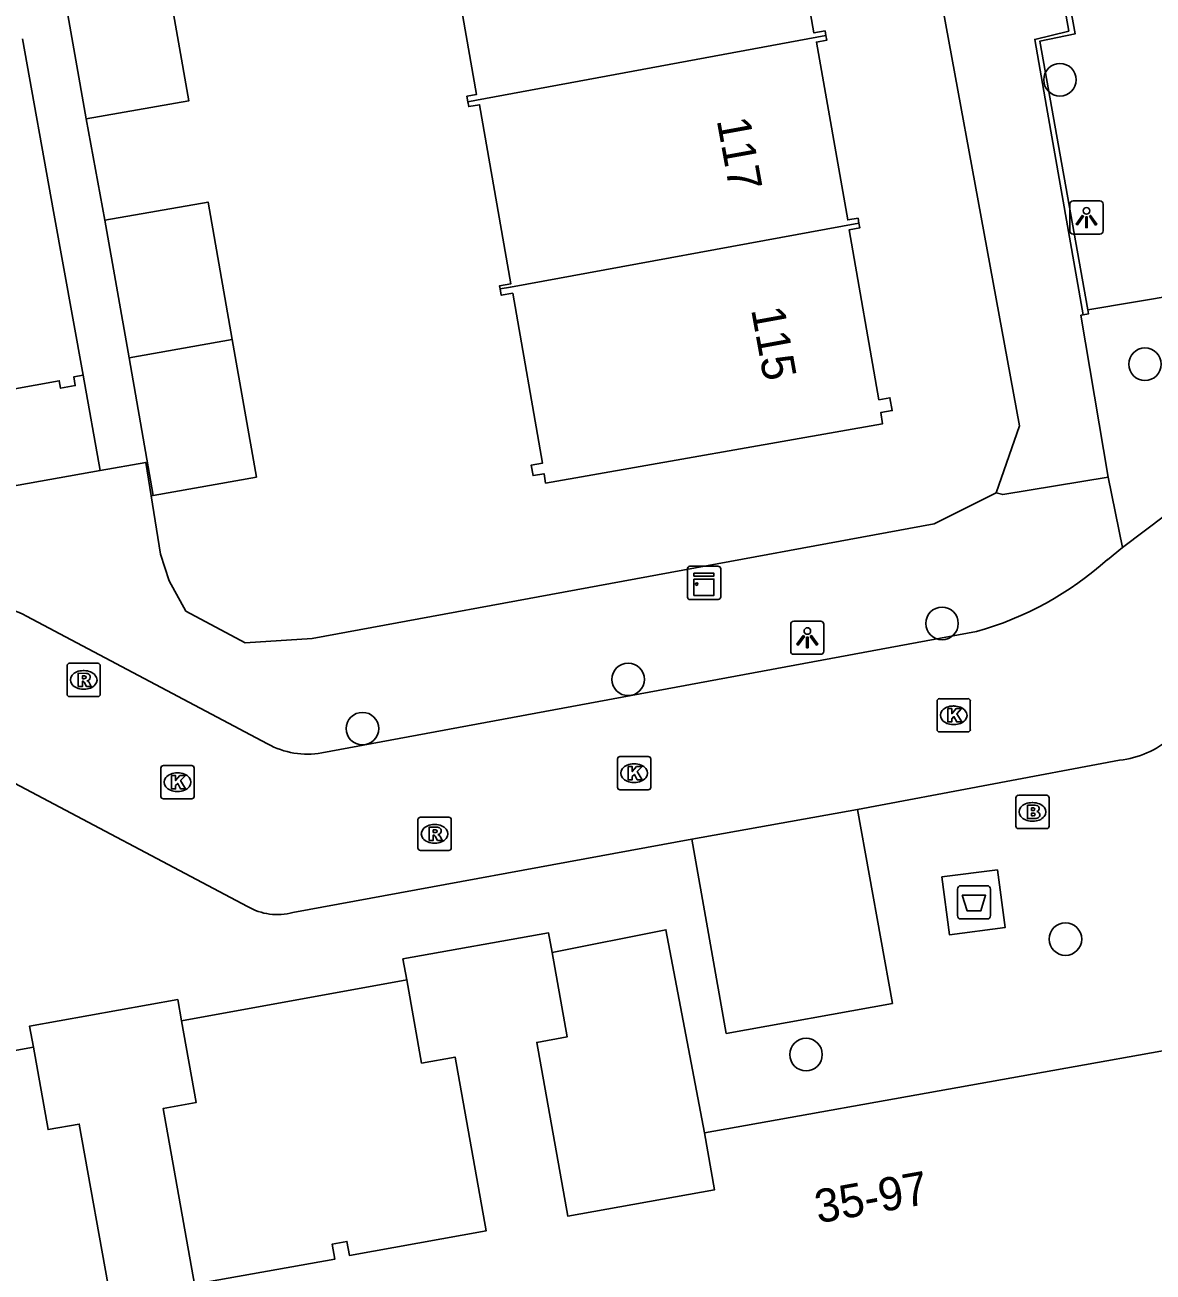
# Model space of a CAD drawing. Extents: x 157793 to 159380, y 380882 to 382313.
# Drawn here: x 158431.89 to 158465.8, y 381426.52 to 381463.99 of the extents above; entities that cross this region are included whole.
import ezdxf

# ---------------------------------------------------------------- set-up
doc = ezdxf.new("R2010")
doc.units = 0
for name, color, linetype in [('IMGEO_Afval_apart_plaats', 7, 'Continuous'), ('IMGEO_Boom', 7, 'Continuous'), ('IMGEO_Brandkraan', 7, 'Continuous'), ('IMGEO_Kast', 7, 'Continuous'), ('IMGEO_Kolk', 7, 'Continuous'), ('IMGEO_Lichtpunt', 7, 'Continuous'), ('IMGEO_Muur', 7, 'Continuous'), ('IMGEO_Pand', 7, 'Continuous'), ('IMGEO_Pand_nummerreeks', 7, 'Continuous'), ('IMGEO_Parkeervlak_open', 7, 'Continuous'), ('IMGEO_Rijbaan_lokaal_open', 7, 'Continuous'), ('IMGEO_Rioolput', 7, 'Continuous'), ('IMGEO_Voetpad_gesloten', 7, 'Continuous'), ('IMGEO_Voetpad_open', 7, 'Continuous')]:
    doc.layers.add(name, color=color, linetype=linetype)

msp = doc.modelspace()

# ---------------------------------------------------------------- linework, layer by layer
at = {"layer": 'IMGEO_Afval_apart_plaats'}
for p, q in [((158459.916, 381437.227), (158459.916, 381438.027)), ((158459.916, 381438.027), (158459.916, 381437.227)), ((158460.016, 381438.127), (158460.806, 381438.127)), ((158460.806, 381438.127), (158460.016, 381438.127)), ((158460.906, 381438.027), (158460.906, 381437.227)), ((158460.906, 381437.227), (158460.906, 381438.027)), ((158460.806, 381437.127), (158460.016, 381437.127)), ((158460.016, 381437.127), (158460.806, 381437.127))]:
    msp.add_line(p, q, dxfattribs=at)
msp.add_lwpolyline([(158460.059, 381437.841), (158460.763, 381437.841), (158460.614, 381437.371), (158460.208, 381437.371), (158460.059, 381437.841)], dxfattribs=at)
for centre, start, end in [((158460.016, 381438.027), 90, 180), ((158460.016, 381438.027), 90, 180), ((158460.806, 381438.027), 0, 90), ((158460.806, 381438.027), 360, 90), ((158460.016, 381437.227), 180, 270), ((158460.016, 381437.227), 180, 270), ((158460.806, 381437.227), 270, 0), ((158460.806, 381437.227), 270, 0)]:
    msp.add_arc(centre, 0.1, start, end, dxfattribs=at)
at = {"layer": 'IMGEO_Boom'}
for centre in [(158462.997, 381462.343), (158465.553, 381453.798), (158459.452, 381446.008), (158450.018, 381444.327), (158442.032, 381442.847), (158463.162, 381436.522), (158455.365, 381433.052)]:
    msp.add_circle(centre, 0.489, dxfattribs=at)
at = {"layer": 'IMGEO_Brandkraan'}
for p, q in [((158461.671, 381439.918), (158461.671, 381440.77)), ((158461.746, 381440.844), (158462.598, 381440.844)), ((158462.159, 381440.624), (158462.184, 381440.624)), ((158462.672, 381440.77), (158462.672, 381439.918)), ((158462.598, 381439.844), (158461.746, 381439.844)), ((158462.182, 381440.064), (158462.157, 381440.064))]:
    msp.add_line(p, q, dxfattribs=at)
for points in [[(158461.671, 381439.918), (158461.671, 381440.77)], [(158461.746, 381440.844), (158462.598, 381440.844)], [(158462.019, 381440.544), (158462.019, 381440.144), (158462.232, 381440.144)], [(158462.25, 381440.544), (158462.019, 381440.544)], [(158462.672, 381440.77), (158462.672, 381439.918)], [(158462.198, 381440.463), (158462.144, 381440.463), (158462.144, 381440.387)], [(158462.144, 381440.387), (158462.197, 381440.387)], [(158462.206, 381440.311), (158462.144, 381440.311), (158462.144, 381440.23)], [(158462.144, 381440.23), (158462.206, 381440.23)], [(158462.598, 381439.844), (158461.746, 381439.844)]]:
    msp.add_lwpolyline(points, dxfattribs=at)
for centre, radius, start, end in [((158461.748, 381440.768), 0.0765, 91.552, 178.448), ((158461.748, 381440.768), 0.0765, 91.552, 178.448), ((158462.254, 381440.399), 0.145, 59.4692, 91.5367), ((158462.596, 381440.768), 0.0765, 1.552, 88.448), ((158462.596, 381440.768), 0.0765, 1.552, 88.448), ((158462.199, 381440.425), 0.0379, 267.8285, 90.9355), ((158462.207, 381440.27), 0.0404, 269.8759, 90.5077), ((158462.238, 381440.395), 0.251, 268.6676, 293.5347), ((158462.279, 381440.446), 0.0922, 285.5137, 58.1501), ((158462.284, 381440.254), 0.105, 301.3115, 78.989), ((158461.748, 381439.92), 0.0765, 181.552, 268.448), ((158461.748, 381439.92), 0.0765, 181.552, 268.448), ((158462.596, 381439.92), 0.0765, 271.552, 358.448), ((158462.596, 381439.92), 0.0765, 271.552, 358.448)]:
    msp.add_arc(centre, radius, start, end, dxfattribs=at)
for centre, major_axis, ratio, start_param, end_param in [((158462.158, 381440.344), (-0.387, 0.002), 0.722429, 4.712389, 7.853982), ((158462.183, 381440.344), (-0.39, 0.002), 0.717154, 1.570796, 4.712389)]:
    msp.add_ellipse(centre, major_axis=major_axis, ratio=ratio, start_param=start_param, end_param=end_param, dxfattribs=at)
at = {"layer": 'IMGEO_Kast'}
for p, q in [((158451.875, 381447.726), (158452.716, 381447.726)), ((158452.716, 381447.726), (158451.875, 381447.726)), ((158451.8, 381446.801), (158451.8, 381447.642)), ((158451.8, 381447.642), (158451.8, 381446.801)), ((158452.8, 381447.651), (158452.8, 381446.81)), ((158452.8, 381446.81), (158452.8, 381447.651)), ((158452.725, 381446.726), (158451.884, 381446.726)), ((158451.884, 381446.726), (158452.725, 381446.726))]:
    msp.add_line(p, q, dxfattribs=at)
for points in [[(158451.995, 381447.516), (158452.595, 381447.516), (158452.595, 381447.431), (158451.995, 381447.431), (158451.995, 381447.516)], [(158451.995, 381447.341), (158452.595, 381447.341), (158452.595, 381446.852), (158451.995, 381446.852), (158451.995, 381447.341)]]:
    msp.add_lwpolyline(points, dxfattribs=at)
msp.add_circle((158452.079, 381447.19), 0.0377, dxfattribs=at)
for centre, start, end in [((158451.878, 381447.648), 92.4484, 184.2845), ((158451.878, 381447.648), 92.4484, 184.2845), ((158452.722, 381447.648), 2.4484, 94.2845), ((158452.722, 381447.648), 2.4484, 94.2845), ((158451.878, 381446.804), 182.4484, 274.2845), ((158451.878, 381446.804), 182.4484, 274.2845), ((158452.722, 381446.804), 272.4484, 4.2845), ((158452.722, 381446.804), 272.4484, 4.2845)]:
    msp.add_arc(centre, 0.0779, start, end, dxfattribs=at)
at = {"layer": 'IMGEO_Kolk'}
for p, q in [((158459.302, 381442.821), (158459.302, 381443.673)), ((158459.377, 381443.747), (158460.229, 381443.747)), ((158460.303, 381443.673), (158460.303, 381442.821)), ((158459.79, 381443.527), (158459.815, 381443.527)), ((158459.813, 381442.967), (158459.788, 381442.967)), ((158460.229, 381442.747), (158459.377, 381442.747)), ((158435.972, 381440.811), (158435.972, 381441.663)), ((158436.047, 381441.737), (158436.899, 381441.737)), ((158436.973, 381441.663), (158436.973, 381440.811)), ((158449.697, 381441.083), (158449.697, 381441.935)), ((158449.772, 381442.009), (158450.624, 381442.009)), ((158450.185, 381441.789), (158450.21, 381441.789)), ((158450.698, 381441.935), (158450.698, 381441.083)), ((158436.46, 381441.517), (158436.485, 381441.517)), ((158436.483, 381440.957), (158436.458, 381440.957)), ((158450.624, 381441.009), (158449.772, 381441.009)), ((158450.208, 381441.229), (158450.183, 381441.229)), ((158436.899, 381440.737), (158436.047, 381440.737))]:
    msp.add_line(p, q, dxfattribs=at)
for points in [[(158459.302, 381442.821), (158459.302, 381443.673)], [(158459.377, 381443.747), (158460.229, 381443.747)], [(158460.303, 381443.673), (158460.303, 381442.821)], [(158459.623, 381443.447), (158459.746, 381443.447), (158459.746, 381443.296), (158459.876, 381443.447), (158460.04, 381443.447), (158459.894, 381443.296), (158460.047, 381443.047), (158459.895, 381443.047), (158459.81, 381443.211), (158459.746, 381443.144), (158459.746, 381443.047), (158459.623, 381443.047), (158459.623, 381443.447)], [(158460.229, 381442.747), (158459.377, 381442.747)], [(158435.972, 381440.811), (158435.972, 381441.663)], [(158436.047, 381441.737), (158436.899, 381441.737)], [(158436.973, 381441.663), (158436.973, 381440.811)], [(158449.697, 381441.083), (158449.697, 381441.935)], [(158449.772, 381442.009), (158450.624, 381442.009)], [(158450.018, 381441.709), (158450.141, 381441.709), (158450.141, 381441.558), (158450.271, 381441.709), (158450.435, 381441.709), (158450.289, 381441.558), (158450.442, 381441.309), (158450.29, 381441.309), (158450.205, 381441.473), (158450.141, 381441.406), (158450.141, 381441.309), (158450.018, 381441.309), (158450.018, 381441.709)], [(158450.698, 381441.935), (158450.698, 381441.083)], [(158436.293, 381441.437), (158436.416, 381441.437), (158436.416, 381441.286), (158436.546, 381441.437), (158436.71, 381441.437), (158436.564, 381441.286), (158436.717, 381441.037), (158436.565, 381441.037), (158436.48, 381441.201), (158436.416, 381441.134), (158436.416, 381441.037), (158436.293, 381441.037), (158436.293, 381441.437)], [(158450.624, 381441.009), (158449.772, 381441.009)], [(158436.899, 381440.737), (158436.047, 381440.737)]]:
    msp.add_lwpolyline(points, dxfattribs=at)
for centre, start, end in [((158459.379, 381443.671), 91.552, 178.448), ((158459.379, 381443.671), 91.552, 178.448), ((158460.227, 381443.671), 1.552, 88.448), ((158460.227, 381443.671), 1.552, 88.448), ((158459.379, 381442.823), 181.552, 268.448), ((158459.379, 381442.823), 181.552, 268.448), ((158460.227, 381442.823), 271.552, 358.448), ((158460.227, 381442.823), 271.552, 358.448), ((158436.049, 381441.661), 91.552, 178.448), ((158436.049, 381441.661), 91.552, 178.448), ((158436.897, 381441.661), 1.552, 88.448), ((158436.897, 381441.661), 1.552, 88.448), ((158449.774, 381441.933), 91.552, 178.448), ((158449.774, 381441.933), 91.552, 178.448), ((158450.622, 381441.933), 1.552, 88.448), ((158450.622, 381441.933), 1.552, 88.448), ((158449.774, 381441.085), 181.552, 268.448), ((158449.774, 381441.085), 181.552, 268.448), ((158450.622, 381441.085), 271.552, 358.448), ((158450.622, 381441.085), 271.552, 358.448), ((158436.049, 381440.813), 181.552, 268.448), ((158436.049, 381440.813), 181.552, 268.448), ((158436.897, 381440.813), 271.552, 358.448), ((158436.897, 381440.813), 271.552, 358.448)]:
    msp.add_arc(centre, 0.0765, start, end, dxfattribs=at)
for centre, major_axis, ratio, start_param, end_param in [((158459.789, 381443.247), (-0.387, 0.002), 0.722429, 4.712389, 7.853982), ((158459.814, 381443.247), (-0.39, 0.002), 0.717154, 1.570796, 4.712389), ((158450.184, 381441.509), (-0.387, 0.002), 0.722429, 4.712389, 7.853982), ((158450.209, 381441.509), (-0.39, 0.002), 0.717154, 1.570796, 4.712389), ((158436.459, 381441.237), (-0.387, 0.002), 0.722429, 4.712389, 7.853982), ((158436.484, 381441.237), (-0.39, 0.002), 0.717154, 1.570796, 4.712389)]:
    msp.add_ellipse(centre, major_axis=major_axis, ratio=ratio, start_param=start_param, end_param=end_param, dxfattribs=at)
at = {"layer": 'IMGEO_Lichtpunt'}
for p, q in [((158463.296, 381458.607), (158463.296, 381457.8)), ((158463.296, 381458.607), (158463.296, 381457.8)), ((158464.198, 381458.702), (158463.39, 381458.702)), ((158464.198, 381458.702), (158463.39, 381458.702)), ((158464.292, 381457.8), (158464.292, 381458.607)), ((158464.292, 381457.8), (158464.292, 381458.607)), ((158463.39, 381457.706), (158464.198, 381457.706)), ((158463.39, 381457.706), (158464.198, 381457.706)), ((158454.905, 381445.982), (158454.905, 381445.175)), ((158454.905, 381445.982), (158454.905, 381445.175)), ((158455.807, 381446.077), (158454.999, 381446.077)), ((158455.807, 381446.077), (158454.999, 381446.077)), ((158455.901, 381445.175), (158455.901, 381445.982)), ((158455.901, 381445.175), (158455.901, 381445.982)), ((158454.999, 381445.081), (158455.807, 381445.081)), ((158454.999, 381445.081), (158455.807, 381445.081))]:
    msp.add_line(p, q, dxfattribs=at)
for points in [[(158463.67, 381458.271), (158463.709, 381458.243), (158463.521, 381457.981), (158463.483, 381458.008), (158463.67, 381458.271)], [(158463.772, 381458.223), (158463.819, 381458.223), (158463.819, 381457.901), (158463.772, 381457.901), (158463.772, 381458.223)], [(158463.882, 381458.243), (158463.92, 381458.27), (158464.107, 381458.008), (158464.068, 381457.98), (158463.882, 381458.243)], [(158455.279, 381445.646), (158455.318, 381445.618), (158455.13, 381445.356), (158455.092, 381445.383), (158455.279, 381445.646)], [(158455.381, 381445.598), (158455.428, 381445.598), (158455.428, 381445.276), (158455.381, 381445.276), (158455.381, 381445.598)], [(158455.491, 381445.618), (158455.529, 381445.645), (158455.716, 381445.383), (158455.677, 381445.355), (158455.491, 381445.618)]]:
    msp.add_lwpolyline(points, dxfattribs=at)
for centre in [(158463.795, 381458.405), (158455.404, 381445.78)]:
    msp.add_circle(centre, 0.0994, dxfattribs=at)
for centre, start, end in [((158463.39, 381458.607), 90, 180), ((158463.39, 381458.607), 90, 180), ((158464.198, 381458.607), 0, 90), ((158464.198, 381458.607), 0, 90), ((158463.39, 381457.8), 180, 270), ((158463.39, 381457.8), 180, 270), ((158464.198, 381457.8), 270, 0), ((158464.198, 381457.8), 270, 360), ((158454.999, 381445.982), 90, 180), ((158454.999, 381445.982), 90, 180), ((158455.807, 381445.982), 0, 90), ((158455.807, 381445.982), 0, 90), ((158454.999, 381445.175), 180, 270), ((158454.999, 381445.175), 180, 270), ((158455.807, 381445.175), 270, 0), ((158455.807, 381445.175), 270, 360)]:
    msp.add_arc(centre, 0.0946, start, end, dxfattribs=at)
at = {"layer": 'IMGEO_Muur'}
for points in [[(158463.266, 381463.806), (158461.539, 381473.512)], [(158462.597, 381461.536), (158462.241, 381463.558), (158463.266, 381463.806)], [(158463.697, 381455.282), (158462.597, 381461.536)]]:
    msp.add_lwpolyline(points, dxfattribs=at)
at = {"layer": 'IMGEO_Pand'}
for points in [[(158454.926, 381469.245), (158454.958, 381469.062), (158454.677, 381469.013), (158455.602, 381463.753), (158455.938, 381463.812), (158455.963, 381463.67)], [(158445.199, 381461.678), (158445.169, 381461.85), (158445.459, 381461.901), (158444.523, 381467.227), (158444.16, 381467.163), (158444.133, 381467.312)], [(158436.101, 381465.761), (158436.813, 381461.712), (158433.726, 381461.169)], [(158433.726, 381461.169), (158433.014, 381465.218)], [(158431.813, 381463.57), (158432.748, 381458.386), (158433.635, 381453.465)], [(158455.963, 381463.67), (158445.464, 381461.728), (158445.199, 381461.678)], [(158456.954, 381458.038), (158456.928, 381458.185), (158456.618, 381458.131), (158455.678, 381463.478), (158455.987, 381463.532), (158455.963, 381463.67)], [(158445.199, 381461.678), (158445.224, 381461.538), (158445.55, 381461.595), (158446.496, 381456.215), (158446.152, 381456.155), (158446.169, 381456.058)], [(158434.287, 381458.121), (158437.391, 381458.667), (158438.118, 381454.535)], [(158435.015, 381453.987), (158434.287, 381458.121)], [(158446.169, 381456.058), (158446.477, 381456.116), (158456.954, 381458.038)], [(158456.954, 381458.038), (158456.98, 381457.89), (158456.659, 381457.834), (158457.557, 381452.729), (158457.888, 381452.787), (158457.955, 381452.405), (158457.609, 381452.344), (158457.668, 381452.008), (158447.538, 381450.226), (158447.489, 381450.507), (158447.16, 381450.449), (158447.105, 381450.764), (158447.447, 381450.824), (158446.549, 381455.931), (158446.202, 381455.87), (158446.169, 381456.058)], [(158438.118, 381454.535), (158435.015, 381453.987)], [(158438.118, 381454.535), (158438.845, 381450.403), (158435.741, 381449.857)], [(158435.741, 381449.857), (158435.055, 381453.758), (158435.015, 381453.987)], [(158433.635, 381453.465), (158433.354, 381453.415), (158433.401, 381453.155), (158432.958, 381453.075), (158432.918, 381453.298), (158427.97, 381452.406), (158428.011, 381452.182), (158427.832, 381452.15)], [(158447.73, 381436.121), (158447.625, 381436.709), (158443.25, 381435.927), (158443.362, 381435.3)], [(158452.31, 381430.699), (158452.616, 381428.989), (158448.203, 381428.2), (158447.27, 381433.418), (158448.184, 381433.582), (158447.73, 381436.121)], [(158443.362, 381435.3), (158443.809, 381432.798), (158444.816, 381432.978), (158445.75, 381427.754), (158441.639, 381427.019), (158441.564, 381427.437), (158441.124, 381427.358), (158441.204, 381426.91), (158436.983, 381426.155), (158436.04, 381431.431), (158437.032, 381431.609), (158436.593, 381434.067)], [(158436.593, 381434.067), (158436.479, 381434.707), (158432.026, 381433.911), (158432.139, 381433.276)], [(158468.885, 381433.662), (158452.31, 381430.699)], [(158432.139, 381433.276), (158432.583, 381430.797), (158433.519, 381430.964), (158434.465, 381425.676)]]:
    msp.add_lwpolyline(points, dxfattribs=at)
at = {"layer": 'IMGEO_Parkeervlak_open'}
msp.add_lwpolyline([(158469.321, 381456.357), (158463.831, 381455.433)], dxfattribs=at)
at = {"layer": 'IMGEO_Rijbaan_lokaal_open'}
for points in [[(158470.614, 381452.773), (158470.083, 381452.219), (158464.88, 381448.294)], [(158464.422, 381447.924), (158464.88, 381448.294)], [(158431.932, 381446.231), (158439.182, 381442.39)], [(158440.809, 381442.117), (158460.486, 381445.766)], [(158464.79, 381441.9), (158456.909, 381440.416)], [(158438.575, 381437.502), (158431.233, 381441.393)], [(158451.933, 381439.524), (158456.909, 381440.416)], [(158451.933, 381439.524), (158439.943, 381437.319)]]:
    msp.add_lwpolyline(points, dxfattribs=at)
for centre, radius, start, end in [((158457.86, 381455.225), 9.816, 285.518, 311.9515), ((158430.744, 381444.006), 2.522, 61.8879, 105.8207), ((158464.503, 381444.657), 2.772, 275.9406, 311.2792), ((158440.382, 381444.555), 2.476, 241.0118, 279.938), ((158439.479, 381439.056), 1.798, 239.8146, 284.9467)]:
    msp.add_arc(centre, radius, start, end, dxfattribs=at)
at = {"layer": 'IMGEO_Rioolput'}
for p, q in [((158433.151, 381443.884), (158433.151, 381444.736)), ((158433.226, 381444.81), (158434.078, 381444.81)), ((158434.152, 381444.736), (158434.152, 381443.884)), ((158433.639, 381444.59), (158433.664, 381444.59)), ((158433.662, 381444.03), (158433.637, 381444.03)), ((158434.078, 381443.81), (158433.226, 381443.81)), ((158443.775, 381440.186), (158444.627, 381440.186)), ((158443.7, 381439.26), (158443.7, 381440.112)), ((158444.188, 381439.966), (158444.213, 381439.966)), ((158444.701, 381440.112), (158444.701, 381439.26)), ((158444.627, 381439.186), (158443.775, 381439.186)), ((158444.211, 381439.406), (158444.186, 381439.406))]:
    msp.add_line(p, q, dxfattribs=at)
for points in [[(158433.151, 381443.884), (158433.151, 381444.736)], [(158433.226, 381444.81), (158434.078, 381444.81)], [(158434.152, 381444.736), (158434.152, 381443.884)], [(158433.74, 381444.508), (158433.488, 381444.51), (158433.488, 381444.11)], [(158433.666, 381444.429), (158433.612, 381444.429), (158433.612, 381444.348)], [(158433.612, 381444.348), (158433.664, 381444.348)], [(158433.488, 381444.11), (158433.612, 381444.11), (158433.612, 381444.272), (158433.623, 381444.272)], [(158433.67, 381444.243), (158433.741, 381444.11), (158433.881, 381444.11), (158433.816, 381444.236)], [(158434.078, 381443.81), (158433.226, 381443.81)], [(158443.775, 381440.186), (158444.627, 381440.186)], [(158443.7, 381439.26), (158443.7, 381440.112)], [(158444.289, 381439.884), (158444.037, 381439.886), (158444.037, 381439.486)], [(158444.215, 381439.805), (158444.161, 381439.805), (158444.161, 381439.724)], [(158444.701, 381440.112), (158444.701, 381439.26)], [(158444.037, 381439.486), (158444.161, 381439.486), (158444.161, 381439.648), (158444.172, 381439.648)], [(158444.161, 381439.724), (158444.213, 381439.724)], [(158444.219, 381439.619), (158444.29, 381439.486), (158444.43, 381439.486), (158444.365, 381439.612)], [(158444.627, 381439.186), (158443.775, 381439.186)]]:
    msp.add_lwpolyline(points, dxfattribs=at)
for centre, radius, start, end in [((158433.228, 381444.734), 0.0765, 91.552, 178.448), ((158433.228, 381444.734), 0.0765, 91.552, 178.448), ((158434.076, 381444.734), 0.0765, 1.552, 88.448), ((158434.076, 381444.734), 0.0765, 1.552, 88.448), ((158433.648, 381444.537), 0.19, 274.7715, 282.9687), ((158433.672, 381444.333), 0.0964, 77.0061, 93.1865), ((158433.686, 381444.39), 0.0378, 276.6634, 79.6772), ((158433.739, 381444.398), 0.109, 350.3612, 89.416), ((158433.737, 381444.398), 0.112, 277.5842, 350.9817), ((158433.721, 381444.183), 0.108, 29.5134, 73.7905), ((158433.622, 381444.219), 0.0533, 26.0293, 88.6989), ((158433.228, 381443.886), 0.0765, 181.552, 268.448), ((158433.228, 381443.886), 0.0765, 181.552, 268.448), ((158434.076, 381443.886), 0.0765, 271.552, 358.448), ((158434.076, 381443.886), 0.0765, 271.552, 358.448), ((158443.777, 381440.11), 0.0765, 91.552, 178.448), ((158443.777, 381440.11), 0.0765, 91.552, 178.448), ((158444.625, 381440.11), 0.0765, 1.552, 88.448), ((158444.625, 381440.11), 0.0765, 1.552, 88.448), ((158444.221, 381439.709), 0.0964, 77.0061, 93.1865), ((158444.235, 381439.766), 0.0378, 276.6634, 79.6772), ((158444.288, 381439.774), 0.109, 350.3612, 89.416), ((158444.171, 381439.595), 0.0533, 26.0293, 88.6989), ((158444.197, 381439.913), 0.19, 274.7715, 282.9687), ((158444.286, 381439.774), 0.112, 277.5842, 350.9817), ((158444.27, 381439.559), 0.108, 29.5134, 73.7905), ((158443.777, 381439.262), 0.0765, 181.552, 268.448), ((158443.777, 381439.262), 0.0765, 181.552, 268.448), ((158444.625, 381439.262), 0.0765, 271.552, 358.448), ((158444.625, 381439.262), 0.0765, 271.552, 358.448)]:
    msp.add_arc(centre, radius, start, end, dxfattribs=at)
for centre, major_axis, ratio, start_param, end_param in [((158433.638, 381444.31), (-0.387, 0.002), 0.722429, 4.712389, 7.853982), ((158433.663, 381444.31), (-0.39, 0.002), 0.717154, 1.570796, 4.712389), ((158444.187, 381439.686), (-0.387, 0.002), 0.722429, 4.712389, 7.853982), ((158444.212, 381439.686), (-0.39, 0.002), 0.717154, 1.570796, 4.712389)]:
    msp.add_ellipse(centre, major_axis=major_axis, ratio=ratio, start_param=start_param, end_param=end_param, dxfattribs=at)
at = {"layer": 'IMGEO_Voetpad_gesloten'}
msp.add_lwpolyline([(158461.122, 381438.609), (158461.347, 381436.871), (158459.673, 381436.654), (158459.448, 381438.392), (158461.122, 381438.609)], dxfattribs=at)
at = {"layer": 'IMGEO_Voetpad_open'}
for points in [[(158452.465, 381504.091), (158456.503, 381481.095), (158457.878, 381480.256), (158458.154, 381478.676), (158459.455, 381471.215), (158458.501, 381469.78), (158461.782, 381451.943), (158461.076, 381449.936)], [(158463.831, 381455.433), (158462.393, 381463.505), (158463.45, 381463.721), (158461.685, 381473.432)], [(158434.287, 381458.121), (158433.726, 381461.169)], [(158464.449, 381450.402), (158463.627, 381455.27), (158463.697, 381455.282), (158463.853, 381455.31), (158463.831, 381455.433)], [(158433.635, 381453.465), (158434.145, 381450.6)], [(158434.145, 381450.6), (158435.516, 381450.845), (158435.679, 381449.847)], [(158434.145, 381450.6), (158394.586, 381443.534), (158389.628, 381442.752), (158388.705, 381442.588)], [(158464.449, 381450.402), (158461.278, 381449.879), (158461.076, 381449.936)], [(158464.88, 381448.294), (158464.449, 381450.402)], [(158461.076, 381449.936), (158459.22, 381448.998), (158440.515, 381445.553), (158438.502, 381445.428), (158436.724, 381446.379), (158436.22, 381447.293), (158435.964, 381448.094), (158435.679, 381449.847)], [(158435.679, 381449.847), (158435.741, 381449.857)], [(158456.909, 381440.416), (158457.962, 381434.589), (158452.966, 381433.69), (158451.933, 381439.524)], [(158405.232, 381431.245), (158404.617, 381434.627), (158408.23, 381435.291), (158408.121, 381435.824), (158423.88, 381438.688), (158424.032, 381438.042), (158427.357, 381438.657), (158428.488, 381432.615), (158432.139, 381433.276)], [(158447.73, 381436.121), (158451.154, 381436.805), (158452.31, 381430.699)], [(158436.593, 381434.067), (158443.362, 381435.3)]]:
    msp.add_lwpolyline(points, dxfattribs=at)

# ---------------------------------------------------------------- texts
at = {"layer": 'IMGEO_Pand_nummerreeks'}
for s, rotation, p in [('117', 280.2958, (158452.677, 381461.134)), ('115', 280.2949, (158453.711, 381455.443)), ('35-97', 10.1356, (158455.726, 381427.978))]:
    msp.add_text(s, height=1, rotation=rotation, dxfattribs=at).set_placement(p)

doc.saveas('drawing.dxf')
